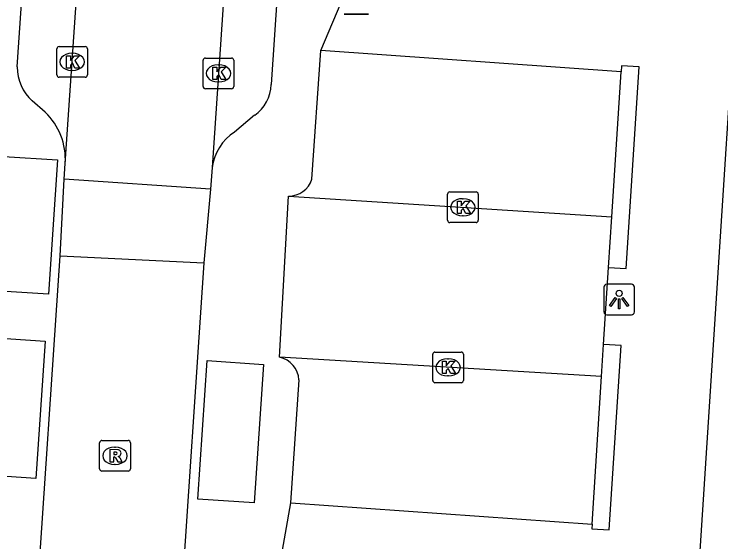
# Model space of a CAD drawing. Extents: x 160356 to 161355, y 381727 to 382845.
# Drawn here: x 160524.54 to 160547.59, y 382065.85 to 382083.07 of the extents above; entities that cross this region are included whole.
import ezdxf

# ---------------------------------------------------------------- set-up
doc = ezdxf.new("R2010")
doc.units = 0
for name, color, linetype in [('IMGEO_Afvalbak', 7, 'Continuous'), ('IMGEO_Kolk', 7, 'Continuous'), ('IMGEO_Lichtpunt', 7, 'Continuous'), ('IMGEO_Parkeervlak_open', 7, 'Continuous'), ('IMGEO_Rijbaan_lokaal_open', 7, 'Continuous'), ('IMGEO_Rioolput', 7, 'Continuous'), ('IMGEO_Voetpad_open', 7, 'Continuous')]:
    doc.layers.add(name, color=color, linetype=linetype)

msp = doc.modelspace()

# ---------------------------------------------------------------- linework, layer by layer
at = {"layer": 'IMGEO_Afvalbak'}
for p, q in [((160536.097, 382083.069), (160535.307, 382083.069)), ((160535.307, 382083.069), (160536.097, 382083.069))]:
    msp.add_line(p, q, dxfattribs=at)
at = {"layer": 'IMGEO_Kolk'}
for p, q in [((160525.936, 382081.086), (160525.936, 382081.938)), ((160526.011, 382082.012), (160526.863, 382082.012)), ((160526.937, 382081.938), (160526.937, 382081.086)), ((160526.424, 382081.792), (160526.449, 382081.792)), ((160530.706, 382080.711), (160530.706, 382081.563)), ((160530.781, 382081.637), (160531.633, 382081.637)), ((160531.707, 382081.563), (160531.707, 382080.711)), ((160526.447, 382081.232), (160526.422, 382081.232)), ((160531.194, 382081.417), (160531.219, 382081.417)), ((160526.863, 382081.012), (160526.011, 382081.012)), ((160531.217, 382080.857), (160531.192, 382080.857)), ((160531.633, 382080.637), (160530.781, 382080.637)), ((160538.677, 382076.343), (160538.677, 382077.195)), ((160538.752, 382077.269), (160539.604, 382077.269)), ((160539.678, 382077.195), (160539.678, 382076.343)), ((160539.165, 382077.049), (160539.19, 382077.049)), ((160539.188, 382076.489), (160539.163, 382076.489)), ((160539.604, 382076.269), (160538.752, 382076.269)), ((160538.266, 382072.047), (160539.118, 382072.047)), ((160538.191, 382071.121), (160538.191, 382071.973)), ((160538.679, 382071.827), (160538.704, 382071.827)), ((160539.192, 382071.973), (160539.192, 382071.121)), ((160538.702, 382071.267), (160538.677, 382071.267)), ((160539.118, 382071.047), (160538.266, 382071.047))]:
    msp.add_line(p, q, dxfattribs=at)
for points in [[(160525.936, 382081.086), (160525.936, 382081.938)], [(160526.011, 382082.012), (160526.863, 382082.012)], [(160526.937, 382081.938), (160526.937, 382081.086)], [(160526.257, 382081.712), (160526.38, 382081.712), (160526.38, 382081.561), (160526.51, 382081.712), (160526.674, 382081.712), (160526.528, 382081.561), (160526.681, 382081.312), (160526.529, 382081.312), (160526.444, 382081.476), (160526.38, 382081.409), (160526.38, 382081.312), (160526.257, 382081.312), (160526.257, 382081.712)], [(160530.706, 382080.711), (160530.706, 382081.563)], [(160530.781, 382081.637), (160531.633, 382081.637)], [(160531.707, 382081.563), (160531.707, 382080.711)], [(160531.027, 382081.337), (160531.15, 382081.337), (160531.15, 382081.186), (160531.28, 382081.337), (160531.444, 382081.337), (160531.298, 382081.186), (160531.451, 382080.937), (160531.299, 382080.937), (160531.214, 382081.101), (160531.15, 382081.034), (160531.15, 382080.937), (160531.027, 382080.937), (160531.027, 382081.337)], [(160526.863, 382081.012), (160526.011, 382081.012)], [(160531.633, 382080.637), (160530.781, 382080.637)], [(160538.677, 382076.343), (160538.677, 382077.195)], [(160538.752, 382077.269), (160539.604, 382077.269)], [(160539.678, 382077.195), (160539.678, 382076.343)], [(160538.998, 382076.969), (160539.121, 382076.969), (160539.121, 382076.818), (160539.251, 382076.969), (160539.415, 382076.969), (160539.269, 382076.818), (160539.422, 382076.569), (160539.27, 382076.569), (160539.185, 382076.733), (160539.121, 382076.666), (160539.121, 382076.569), (160538.998, 382076.569), (160538.998, 382076.969)], [(160539.604, 382076.269), (160538.752, 382076.269)], [(160538.266, 382072.047), (160539.118, 382072.047)], [(160538.191, 382071.121), (160538.191, 382071.973)], [(160539.192, 382071.973), (160539.192, 382071.121)], [(160538.512, 382071.747), (160538.635, 382071.747), (160538.635, 382071.596), (160538.765, 382071.747), (160538.929, 382071.747), (160538.783, 382071.596), (160538.936, 382071.347), (160538.784, 382071.347), (160538.699, 382071.511), (160538.635, 382071.444), (160538.635, 382071.347), (160538.512, 382071.347), (160538.512, 382071.747)], [(160539.118, 382071.047), (160538.266, 382071.047)]]:
    msp.add_lwpolyline(points, dxfattribs=at)
for centre, start, end in [((160526.013, 382081.936), 91.552, 178.448), ((160526.013, 382081.936), 91.552, 178.448), ((160526.861, 382081.936), 1.552, 88.448), ((160526.861, 382081.936), 1.552, 88.448), ((160530.783, 382081.561), 91.552, 178.448), ((160530.783, 382081.561), 91.552, 178.448), ((160531.631, 382081.561), 1.552, 88.448), ((160531.631, 382081.561), 1.552, 88.448), ((160526.013, 382081.088), 181.552, 268.448), ((160526.013, 382081.088), 181.552, 268.448), ((160526.861, 382081.088), 271.552, 358.448), ((160526.861, 382081.088), 271.552, 358.448), ((160530.783, 382080.713), 181.552, 268.448), ((160530.783, 382080.713), 181.552, 268.448), ((160531.631, 382080.713), 271.552, 358.448), ((160531.631, 382080.713), 271.552, 358.448), ((160538.754, 382077.193), 91.552, 178.448), ((160538.754, 382077.193), 91.552, 178.448), ((160539.602, 382077.193), 1.552, 88.448), ((160539.602, 382077.193), 1.552, 88.448), ((160538.754, 382076.345), 181.552, 268.448), ((160538.754, 382076.345), 181.552, 268.448), ((160539.602, 382076.345), 271.552, 358.448), ((160539.602, 382076.345), 271.552, 358.448), ((160538.268, 382071.971), 91.552, 178.448), ((160538.268, 382071.971), 91.552, 178.448), ((160539.116, 382071.971), 1.552, 88.448), ((160539.116, 382071.971), 1.552, 88.448), ((160538.268, 382071.123), 181.552, 268.448), ((160538.268, 382071.123), 181.552, 268.448), ((160539.116, 382071.123), 271.552, 358.448), ((160539.116, 382071.123), 271.552, 358.448)]:
    msp.add_arc(centre, 0.0765, start, end, dxfattribs=at)
for centre, major_axis, ratio, start_param, end_param in [((160526.423, 382081.512), (-0.387, 0.002), 0.722429, 4.712389, 7.853982), ((160526.448, 382081.512), (-0.39, 0.002), 0.717154, 1.570796, 4.712389), ((160531.193, 382081.137), (-0.387, 0.002), 0.722429, 4.712389, 7.853982), ((160531.218, 382081.137), (-0.39, 0.002), 0.717154, 1.570796, 4.712389), ((160539.164, 382076.769), (-0.387, 0.002), 0.722429, 4.712389, 7.853982), ((160539.189, 382076.769), (-0.39, 0.002), 0.717154, 1.570796, 4.712389), ((160538.678, 382071.547), (-0.387, 0.002), 0.722429, 4.712389, 7.853982), ((160538.703, 382071.547), (-0.39, 0.002), 0.717154, 1.570796, 4.712389)]:
    msp.add_ellipse(centre, major_axis=major_axis, ratio=ratio, start_param=start_param, end_param=end_param, dxfattribs=at)
at = {"layer": 'IMGEO_Lichtpunt'}
for p, q in [((160543.772, 382074.162), (160543.772, 382073.355)), ((160543.772, 382074.162), (160543.772, 382073.355)), ((160544.674, 382074.257), (160543.866, 382074.257)), ((160544.674, 382074.257), (160543.866, 382074.257)), ((160544.768, 382073.355), (160544.768, 382074.162)), ((160544.768, 382073.355), (160544.768, 382074.162)), ((160543.866, 382073.261), (160544.674, 382073.261)), ((160543.866, 382073.261), (160544.674, 382073.261))]:
    msp.add_line(p, q, dxfattribs=at)
for points in [[(160544.146, 382073.826), (160544.185, 382073.798), (160543.997, 382073.536), (160543.959, 382073.563), (160544.146, 382073.826)], [(160544.248, 382073.778), (160544.295, 382073.778), (160544.295, 382073.456), (160544.248, 382073.456), (160544.248, 382073.778)], [(160544.358, 382073.798), (160544.396, 382073.825), (160544.583, 382073.563), (160544.544, 382073.535), (160544.358, 382073.798)]]:
    msp.add_lwpolyline(points, dxfattribs=at)
msp.add_circle((160544.271, 382073.96), 0.0994, dxfattribs=at)
for centre, start, end in [((160543.866, 382074.162), 90, 180), ((160543.866, 382074.162), 90, 180), ((160544.674, 382074.162), 0, 90), ((160544.674, 382074.162), 0, 90), ((160543.866, 382073.355), 180, 270), ((160543.866, 382073.355), 180, 270), ((160544.674, 382073.355), 270, 0), ((160544.674, 382073.355), 270, 360)]:
    msp.add_arc(centre, 0.0946, start, end, dxfattribs=at)
at = {"layer": 'IMGEO_Parkeervlak_open'}
for points in [[(160544.03, 382076.458), (160544.338, 382081.192)], [(160543.388, 382066.435), (160543.698, 382071.249)]]:
    msp.add_lwpolyline(points, dxfattribs=at)
at = {"layer": 'IMGEO_Rijbaan_lokaal_open'}
for points in [[(160526.212, 382078.198), (160528.46, 382111.058), (160529.2, 382122.284)], [(160532.095, 382094.296), (160531, 382078.07)], [(160526.177, 382077.688), (160526.212, 382078.198)], [(160531, 382078.07), (160530.952, 382077.354)], [(160526.048, 382075.185), (160526.177, 382077.688)], [(160530.952, 382077.354), (160526.177, 382077.688)], [(160530.952, 382077.354), (160530.734, 382074.953)], [(160533.199, 382071.878), (160533.487, 382077.132)], [(160533.487, 382077.132), (160544.03, 382076.458)], [(160543.927, 382074.808), (160544.03, 382076.458)], [(160525.275, 382063.726), (160526.048, 382075.185)], [(160526.048, 382075.185), (160530.734, 382074.953)], [(160530.734, 382074.953), (160529.962, 382063.456)], [(160543.765, 382072.293), (160543.927, 382074.808)], [(160543.698, 382071.249), (160543.765, 382072.293)], [(160543.698, 382071.249), (160533.199, 382071.878)]]:
    msp.add_lwpolyline(points, dxfattribs=at)
at = {"layer": 'IMGEO_Rioolput'}
for p, q in [((160527.333, 382068.236), (160527.333, 382069.088)), ((160527.408, 382069.162), (160528.26, 382069.162)), ((160528.334, 382069.088), (160528.334, 382068.236)), ((160527.821, 382068.942), (160527.846, 382068.942)), ((160527.844, 382068.382), (160527.819, 382068.382)), ((160528.26, 382068.162), (160527.408, 382068.162))]:
    msp.add_line(p, q, dxfattribs=at)
for points in [[(160527.333, 382068.236), (160527.333, 382069.088)], [(160527.408, 382069.162), (160528.26, 382069.162)], [(160528.334, 382069.088), (160528.334, 382068.236)], [(160527.922, 382068.86), (160527.67, 382068.862), (160527.67, 382068.462)], [(160527.848, 382068.781), (160527.794, 382068.781), (160527.794, 382068.7)], [(160527.67, 382068.462), (160527.794, 382068.462), (160527.794, 382068.624), (160527.805, 382068.624)], [(160527.794, 382068.7), (160527.846, 382068.7)], [(160527.852, 382068.595), (160527.923, 382068.462), (160528.063, 382068.462), (160527.998, 382068.588)], [(160528.26, 382068.162), (160527.408, 382068.162)]]:
    msp.add_lwpolyline(points, dxfattribs=at)
for centre, radius, start, end in [((160527.41, 382069.086), 0.0765, 91.552, 178.448), ((160527.41, 382069.086), 0.0765, 91.552, 178.448), ((160528.258, 382069.086), 0.0765, 1.552, 88.448), ((160528.258, 382069.086), 0.0765, 1.552, 88.448), ((160527.854, 382068.685), 0.0964, 77.0061, 93.1865), ((160527.868, 382068.742), 0.0378, 276.6634, 79.6772), ((160527.921, 382068.75), 0.109, 350.3612, 89.416), ((160527.804, 382068.571), 0.0533, 26.0293, 88.6989), ((160527.83, 382068.889), 0.19, 274.7715, 282.9687), ((160527.919, 382068.75), 0.112, 277.5842, 350.9817), ((160527.903, 382068.535), 0.108, 29.5134, 73.7905), ((160527.41, 382068.238), 0.0765, 181.552, 268.448), ((160527.41, 382068.238), 0.0765, 181.552, 268.448), ((160528.258, 382068.238), 0.0765, 271.552, 358.448), ((160528.258, 382068.238), 0.0765, 271.552, 358.448)]:
    msp.add_arc(centre, radius, start, end, dxfattribs=at)
for centre, major_axis, ratio, start_param, end_param in [((160527.82, 382068.662), (-0.387, 0.002), 0.722429, 4.712389, 7.853982), ((160527.845, 382068.662), (-0.39, 0.002), 0.717154, 1.570796, 4.712389)]:
    msp.add_ellipse(centre, major_axis=major_axis, ratio=ratio, start_param=start_param, end_param=end_param, dxfattribs=at)
at = {"layer": 'IMGEO_Voetpad_open'}
for points in [[(160524.642, 382081.346), (160527.294, 382120.049)], [(160553.148, 382114.275), (160550.061, 382114.509), (160545.472, 382043.358)], [(160533.622, 382091.147), (160532.921, 382080.773)], [(160534.547, 382081.878), (160535.329, 382083.745)], [(160534.253, 382077.687), (160534.547, 382081.878)], [(160544.338, 382081.192), (160534.547, 382081.878)], [(160543.927, 382074.808), (160544.499, 382074.771), (160544.923, 382081.351), (160544.351, 382081.388), (160544.338, 382081.192)], [(160525.556, 382079.872), (160525.137, 382080.241)], [(160532.387, 382079.77), (160531.727, 382079.224)], [(160525.959, 382078.312), (160525.663, 382073.929), (160523.912, 382074.047), (160524.208, 382078.43), (160525.959, 382078.312)], [(160525.559, 382072.402), (160525.257, 382067.916), (160523.487, 382068.036), (160523.789, 382072.521), (160525.559, 382072.402)], [(160543.388, 382066.435), (160543.378, 382066.282), (160543.949, 382066.245), (160544.336, 382072.256), (160543.765, 382072.293)], [(160532.673, 382071.644), (160532.368, 382067.125), (160530.537, 382067.249), (160530.842, 382071.768), (160532.673, 382071.644)], [(160533.565, 382067.123), (160533.833, 382071.135)], [(160533.05, 382064.002), (160533.047, 382064.161), (160533.565, 382067.123)], [(160533.565, 382067.123), (160543.388, 382066.435)]]:
    msp.add_lwpolyline(points, dxfattribs=at)
for centre, radius, start, end in [((160526.14, 382081.354), 1.498, 180.2936, 227.9677), ((160531.676, 382080.792), 1.246, 304.8322, 359.1058), ((160524.094, 382078.334), 2.122, 356.3365, 46.4615), ((160532.67, 382077.824), 1.688, 123.9683, 171.6113), ((160533.496, 382077.925), 0.793, 269.3252, 342.5247), ((160533.026, 382071.088), 0.808, 3.3028, 77.6453)]:
    msp.add_arc(centre, radius, start, end, dxfattribs=at)

doc.saveas('drawing.dxf')
